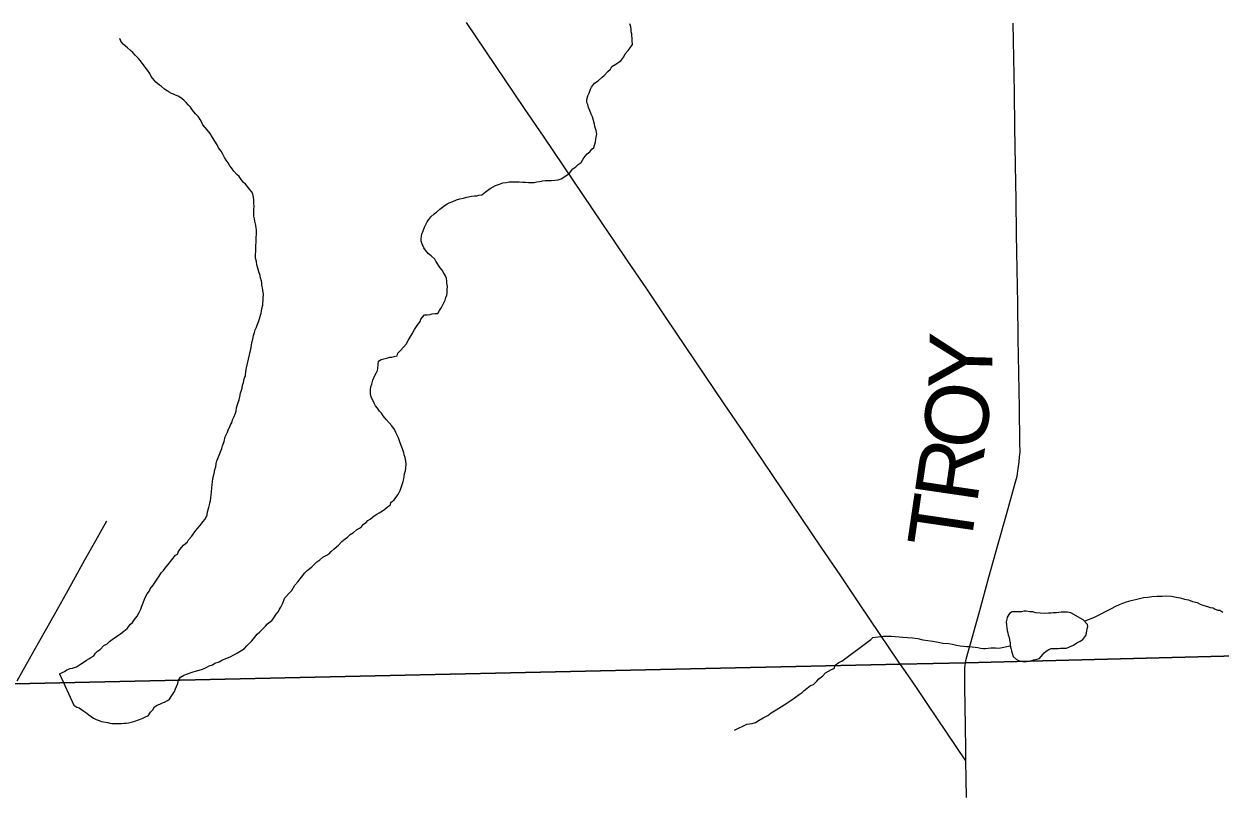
# Model space of a CAD drawing. Extents: x 103424 to 290657, y 38711 to 110967.
# Drawn here: x 214251.405 to 214251.941, y 40211.371 to 40211.714 of the extents above; entities that cross this region are included whole.
import ezdxf

# ---------------------------------------------------------------- set-up
doc = ezdxf.new("R2010")
doc.units = 0
for name, color, linetype in [('GM_X_Corporation', 7, 'Continuous'), ('GM_X_County_Road', 7, 'Continuous'), ('GM_X_County_Road_Text', 7, 'Continuous'), ('GM_X_Minor_Lake', 7, 'Continuous'), ('GM_X_Minor_River', 7, 'Continuous'), ('GM_X_Township_Road', 7, 'Continuous')]:
    doc.layers.add(name, color=color, linetype=linetype)

msp = doc.modelspace()

# ---------------------------------------------------------------- linework, layer by layer
at = {"layer": 'GM_X_Corporation'}
for points in [[(214250.60357, 40213.81454), (214251.4935, 40213.84402), (214251.49479, 40213.84407), (214251.89403, 40213.85729), (214251.9103, 40213.85774), (214252.15851, 40213.8645), (214252.94541, 40213.88639), (214252.95222, 40213.57472), (214252.96155, 40213.13364), (214252.96567, 40212.91067), (214252.97335, 40212.61181), (214252.99959, 40211.54278), (214253.0008, 40211.46375), (214253.00114, 40211.45371), (214252.97354, 40211.45307), (214252.53682, 40211.44633), (214252.33111, 40211.44048), (214251.82719, 40211.42752), (214251.79815, 40211.42687), (214251.40069, 40211.41803)], [(214250.66191, 40210.37376), (214250.6509, 40211.22864), (214250.6509, 40211.22913), (214250.64868, 40211.4013), (214250.88437, 40211.40655), (214251.40069, 40211.41803), (214251.79815, 40211.42687), (214251.82719, 40211.42752), (214252.33111, 40211.44048), (214252.53682, 40211.44633), (214252.97354, 40211.45307), (214253.00114, 40211.45371), (214253.0063, 40211.1954), (214253.00663, 40211.17271), (214253.00742, 40211.14968), (214253.00775, 40211.13202), (214253.00895, 40211.08875), (214253.00976, 40211.04853), (214253.00988, 40211.04357), (214253.02982, 40210.15917)]]:
    msp.add_lwpolyline(points, dxfattribs=at)
at = {"layer": 'GM_X_County_Road'}
for points in [[(214251.79725, 40211.42783), (214251.78855, 40211.4407), (214251.77985, 40211.45357), (214251.77114, 40211.46644), (214251.76244, 40211.47931), (214251.75374, 40211.49217), (214251.74504, 40211.50504), (214251.73633, 40211.51791), (214251.72763, 40211.53078), (214251.71893, 40211.54365), (214251.71023, 40211.55652), (214251.70153, 40211.56939), (214251.69282, 40211.58225), (214251.68412, 40211.59512), (214251.67542, 40211.60799), (214251.6698, 40211.61629), (214251.66419, 40211.62459), (214251.65549, 40211.63745), (214251.64678, 40211.65031), (214251.63807, 40211.66317), (214251.62936, 40211.67604), (214251.62065, 40211.6889), (214251.61194, 40211.70176), (214251.60323, 40211.71462)], [(214251.82735, 40211.42848), (214251.82817, 40211.43185), (214251.82876, 40211.43394), (214251.82933, 40211.43602), (214251.8335, 40211.45099), (214251.83766, 40211.46596), (214251.84183, 40211.48092), (214251.84547, 40211.49397), (214251.8491, 40211.50702), (214251.84967, 40211.50912), (214251.85027, 40211.51122), (214251.85055, 40211.51338), (214251.85091, 40211.51552), (214251.85117, 40211.51767), (214251.85138, 40211.51983), (214251.85165, 40211.522), (214251.85158, 40211.52634), (214251.85133, 40211.54187), (214251.85108, 40211.55741), (214251.85083, 40211.57294), (214251.85058, 40211.58847), (214251.85033, 40211.604), (214251.85008, 40211.61953), (214251.84983, 40211.63506), (214251.84958, 40211.65059), (214251.84944, 40211.65911), (214251.84931, 40211.66762), (214251.84905, 40211.68315), (214251.8488, 40211.69868), (214251.84855, 40211.71421)], [(214251.82736, 40211.3836), (214251.81865, 40211.39646), (214251.80994, 40211.40932), (214251.8051, 40211.41648), (214251.80026, 40211.42363), (214251.79725, 40211.42783)], [(214251.82728, 40211.38861), (214251.82711, 40211.39913), (214251.82697, 40211.40794), (214251.82683, 40211.41675), (214251.82677, 40211.42108), (214251.82687, 40211.42529), (214251.82735, 40211.42848)], [(214251.82762, 40211.36719), (214251.82749, 40211.37539), (214251.82736, 40211.3836), (214251.82728, 40211.38861)]]:
    msp.add_lwpolyline(points, dxfattribs=at)
at = {"layer": 'GM_X_Minor_Lake'}
for points in [[(214251.87997, 40211.44677), (214251.87442, 40211.44988), (214251.8729, 40211.45024), (214251.87119, 40211.45021), (214251.87005, 40211.45018), (214251.86797, 40211.44996), (214251.86645, 40211.44993), (214251.8655, 40211.44972), (214251.86436, 40211.4497), (214251.86246, 40211.44967), (214251.86056, 40211.44983), (214251.85866, 40211.44998), (214251.85732, 40211.45034), (214251.856, 40211.45031), (214251.85428, 40211.45066), (214251.85333, 40211.45065), (214251.8522, 40211.45044), (214251.85068, 40211.45041), (214251.84935, 40211.45038), (214251.84802, 40211.45036), (214251.84689, 40211.44958), (214251.84578, 40211.44804), (214251.84561, 40211.44709), (214251.84544, 40211.44594), (214251.84546, 40211.44461), (214251.84568, 40211.44309), (214251.84589, 40211.44196), (214251.8461, 40211.44101), (214251.8463, 40211.44006), (214251.8467, 40211.43893), (214251.84692, 40211.43779), (214251.84713, 40211.43647), (214251.84715, 40211.43552), (214251.84735, 40211.43457), (214251.84756, 40211.43362)], [(214251.87997, 40211.44677), (214251.87442, 40211.44988), (214251.8729, 40211.45024), (214251.87119, 40211.45021), (214251.87005, 40211.45018), (214251.86797, 40211.44996), (214251.86645, 40211.44993), (214251.8655, 40211.44972), (214251.86436, 40211.4497), (214251.86246, 40211.44967), (214251.86056, 40211.44983), (214251.85866, 40211.44998), (214251.85732, 40211.45034), (214251.856, 40211.45031), (214251.85428, 40211.45066), (214251.85333, 40211.45065), (214251.8522, 40211.45044), (214251.85068, 40211.45041), (214251.84935, 40211.45038), (214251.84802, 40211.45036), (214251.84689, 40211.44958), (214251.84578, 40211.44804), (214251.84561, 40211.44709), (214251.84544, 40211.44594), (214251.84546, 40211.44461), (214251.84568, 40211.44309), (214251.84589, 40211.44196), (214251.8461, 40211.44101), (214251.8463, 40211.44006), (214251.8467, 40211.43893), (214251.84692, 40211.43779), (214251.84713, 40211.43647), (214251.84715, 40211.43552), (214251.84735, 40211.43457), (214251.84756, 40211.43362), (214251.84777, 40211.43267), (214251.84817, 40211.43135), (214251.84857, 40211.43041), (214251.84992, 40211.4291), (214251.85088, 40211.42855), (214251.85202, 40211.42819), (214251.85355, 40211.42803), (214251.85449, 40211.42804), (214251.85544, 40211.42825), (214251.85658, 40211.42846), (214251.85771, 40211.42886), (214251.85922, 40211.42908), (214251.86036, 40211.42948), (214251.86166, 40211.43102), (214251.8624, 40211.43199), (214251.86334, 40211.43276), (214251.86446, 40211.43354), (214251.86559, 40211.43394), (214251.8673, 40211.43398), (214251.86863, 40211.434), (214251.86977, 40211.43402), (214251.87148, 40211.43405), (214251.87243, 40211.43407), (214251.87375, 40211.43466), (214251.87563, 40211.43546), (214251.87713, 40211.43643), (214251.87864, 40211.43722), (214251.87976, 40211.438), (214251.88106, 40211.43973), (214251.88142, 40211.44088), (214251.88159, 40211.44184), (214251.88177, 40211.44279), (214251.88194, 40211.44374), (214251.88192, 40211.44469), (214251.87997, 40211.44677)], [(214251.84756, 40211.43362), (214251.84777, 40211.43267), (214251.84817, 40211.43135), (214251.84857, 40211.43041), (214251.84992, 40211.4291), (214251.85088, 40211.42855), (214251.85202, 40211.42819), (214251.85355, 40211.42803), (214251.85449, 40211.42804), (214251.85544, 40211.42825), (214251.85658, 40211.42846), (214251.85771, 40211.42886), (214251.85922, 40211.42908), (214251.86036, 40211.42948), (214251.86166, 40211.43102), (214251.8624, 40211.43199), (214251.86334, 40211.43276), (214251.86446, 40211.43354), (214251.86559, 40211.43394), (214251.8673, 40211.43398), (214251.86863, 40211.434), (214251.86977, 40211.43402), (214251.87148, 40211.43405), (214251.87243, 40211.43407), (214251.87375, 40211.43466), (214251.87563, 40211.43546), (214251.87713, 40211.43643), (214251.87864, 40211.43722), (214251.87976, 40211.438), (214251.88106, 40211.43973), (214251.88142, 40211.44088), (214251.88159, 40211.44184), (214251.88177, 40211.44279), (214251.88194, 40211.44374), (214251.88192, 40211.44469), (214251.87997, 40211.44677)]]:
    msp.add_lwpolyline(points, dxfattribs=at)
at = {"layer": 'GM_X_Minor_River'}
for points in [[(214251.66856, 40211.69487), (214251.67025, 40211.69585), (214251.67138, 40211.69663), (214251.6725, 40211.69741), (214251.6738, 40211.69915), (214251.67454, 40211.70049), (214251.67584, 40211.70204), (214251.67677, 40211.70319), (214251.67769, 40211.70473), (214251.67766, 40211.70644), (214251.67764, 40211.70758), (214251.67743, 40211.70853), (214251.67741, 40211.70948), (214251.67721, 40211.71043), (214251.67719, 40211.71157), (214251.67698, 40211.7127), (214251.67657, 40211.71403)], [(214251.46552, 40211.68648), (214251.46398, 40211.68778), (214251.4632, 40211.68872), (214251.46184, 40211.69041), (214251.46125, 40211.69173), (214251.46027, 40211.69323), (214251.45911, 40211.69454), (214251.45794, 40211.69623), (214251.45697, 40211.69755), (214251.45619, 40211.69848), (214251.45464, 40211.69998), (214251.45367, 40211.7011), (214251.45252, 40211.70203), (214251.45117, 40211.70315), (214251.44924, 40211.70482), (214251.44827, 40211.70614), (214251.44787, 40211.70708), (214251.44768, 40211.70727)], [(214251.5943, 40211.59981), (214251.5939, 40211.60095), (214251.59292, 40211.60245), (214251.59233, 40211.60358), (214251.59156, 40211.60452), (214251.58961, 40211.60752), (214251.58902, 40211.60846), (214251.58747, 40211.60996), (214251.58632, 40211.61089), (214251.58496, 40211.61257), (214251.58418, 40211.61351), (214251.58319, 40211.61558), (214251.58298, 40211.61672), (214251.58297, 40211.61767), (214251.58314, 40211.61862), (214251.58331, 40211.61977), (214251.58367, 40211.62073), (214251.58439, 40211.62283), (214251.58513, 40211.62398), (214251.58568, 40211.62514), (214251.58642, 40211.62629), (214251.58735, 40211.62745), (214251.58885, 40211.6288), (214251.58978, 40211.62958), (214251.59128, 40211.63094), (214251.59315, 40211.6323), (214251.59465, 40211.63328), (214251.59559, 40211.63368), (214251.5971, 40211.63428), (214251.5988, 40211.63507), (214251.60031, 40211.63547), (214251.60201, 40211.63588), (214251.60352, 40211.63629), (214251.6056, 40211.63671), (214251.60693, 40211.63692), (214251.60788, 40211.63694), (214251.60883, 40211.63715), (214251.61015, 40211.63736), (214251.61165, 40211.63853), (214251.6139, 40211.64009), (214251.61634, 40211.64146), (214251.61804, 40211.64207), (214251.61955, 40211.64266), (214251.62107, 40211.64288), (214251.62239, 40211.64309), (214251.62391, 40211.64312), (214251.62505, 40211.64314), (214251.626, 40211.64316), (214251.62695, 40211.64317), (214251.62847, 40211.64301), (214251.6298, 40211.64304), (214251.63113, 40211.64287), (214251.63227, 40211.64289), (214251.6336, 40211.64291), (214251.63492, 40211.64313), (214251.63625, 40211.64334), (214251.63738, 40211.64355), (214251.63852, 40211.64376), (214251.63947, 40211.64378), (214251.64137, 40211.64381), (214251.64289, 40211.64384), (214251.6444, 40211.64406), (214251.64572, 40211.64446), (214251.64779, 40211.64583), (214251.64948, 40211.647), (214251.65096, 40211.64893), (214251.65227, 40211.6499), (214251.6534, 40211.65087), (214251.65471, 40211.65185), (214251.656, 40211.65396), (214251.65749, 40211.6557), (214251.65861, 40211.65667), (214251.65954, 40211.65783), (214251.66047, 40211.6586), (214251.66119, 40211.66109), (214251.66136, 40211.66223), (214251.66153, 40211.66319), (214251.6617, 40211.66452), (214251.66148, 40211.66623), (214251.66088, 40211.66793), (214251.66067, 40211.66906), (214251.66026, 40211.67058), (214251.65985, 40211.67228), (214251.65926, 40211.67341), (214251.65866, 40211.67511), (214251.65807, 40211.67643), (214251.65766, 40211.67776), (214251.65727, 40211.6787), (214251.65725, 40211.67965), (214251.65742, 40211.6806), (214251.65778, 40211.68175), (214251.65833, 40211.6829), (214251.65887, 40211.68462), (214251.65942, 40211.68558), (214251.66072, 40211.68732), (214251.66241, 40211.68849), (214251.66409, 40211.69004), (214251.66503, 40211.69082), (214251.6667, 40211.69256), (214251.66782, 40211.69372), (214251.66856, 40211.69487)], [(214251.50287, 40211.55198), (214251.50322, 40211.55312), (214251.50357, 40211.55484), (214251.50412, 40211.55637), (214251.50428, 40211.55809), (214251.50462, 40211.5598), (214251.50551, 40211.56362), (214251.50656, 40211.5682), (214251.50692, 40211.56973), (214251.50708, 40211.57106), (214251.50743, 40211.57259), (214251.50778, 40211.57431), (214251.50814, 40211.57565), (214251.5085, 40211.57679), (214251.50905, 40211.57794), (214251.50941, 40211.5789), (214251.50995, 40211.58043), (214251.5105, 40211.58177), (214251.51085, 40211.5833), (214251.51121, 40211.58426), (214251.51139, 40211.58521), (214251.51156, 40211.58635), (214251.51191, 40211.58788), (214251.51189, 40211.58883), (214251.51206, 40211.58998), (214251.51204, 40211.59093), (214251.5122, 40211.59264), (214251.51198, 40211.59454), (214251.51177, 40211.59567), (214251.51156, 40211.59681), (214251.51154, 40211.59776), (214251.51133, 40211.59871), (214251.51093, 40211.60003), (214251.51072, 40211.60117), (214251.51012, 40211.60287), (214251.50971, 40211.60438), (214251.50931, 40211.6059), (214251.50909, 40211.60741), (214251.50868, 40211.60893), (214251.50879, 40211.61368), (214251.50877, 40211.61482), (214251.50894, 40211.61597), (214251.50891, 40211.61749), (214251.50889, 40211.61844), (214251.50907, 40211.61939), (214251.50904, 40211.62053), (214251.50903, 40211.62148), (214251.50901, 40211.62262), (214251.5086, 40211.62433), (214251.50839, 40211.62546), (214251.50818, 40211.6266), (214251.50797, 40211.62774), (214251.50794, 40211.62926), (214251.50791, 40211.63078), (214251.50808, 40211.6323), (214251.50786, 40211.63344), (214251.50784, 40211.63496), (214251.50781, 40211.63629), (214251.50741, 40211.6378), (214251.50682, 40211.63874), (214251.50585, 40211.64006), (214251.50507, 40211.64099), (214251.5041, 40211.64212), (214251.50314, 40211.64305), (214251.50217, 40211.64417), (214251.50138, 40211.64549), (214251.50023, 40211.64642), (214251.49887, 40211.64791), (214251.4979, 40211.64942), (214251.49712, 40211.65035), (214251.49634, 40211.65167), (214251.49556, 40211.6528), (214251.49477, 40211.65412), (214251.49399, 40211.65562), (214251.4932, 40211.65694), (214251.49204, 40211.65844), (214251.49144, 40211.65976), (214251.49046, 40211.66145), (214251.4893, 40211.66295), (214251.48831, 40211.66484), (214251.48695, 40211.66652), (214251.48502, 40211.66877), (214251.48462, 40211.66971), (214251.48384, 40211.67103), (214251.48305, 40211.67235), (214251.4817, 40211.67365), (214251.48034, 40211.67534), (214251.47956, 40211.67666), (214251.47859, 40211.67759), (214251.47762, 40211.67871), (214251.47646, 40211.67983), (214251.47512, 40211.68076), (214251.47396, 40211.6815), (214251.47281, 40211.68205), (214251.47186, 40211.68241), (214251.4709, 40211.68278), (214251.46994, 40211.68333), (214251.46898, 40211.68388), (214251.46783, 40211.68462), (214251.46648, 40211.68593), (214251.46552, 40211.68648)], [(214251.54985, 40211.48381), (214251.55116, 40211.48497), (214251.55266, 40211.48595), (214251.55397, 40211.48711), (214251.55528, 40211.4879), (214251.55622, 40211.48848), (214251.55715, 40211.48964), (214251.55828, 40211.49042), (214251.55902, 40211.49139), (214251.56015, 40211.49198), (214251.56183, 40211.49334), (214251.56315, 40211.49412), (214251.56409, 40211.49471), (214251.56559, 40211.49568), (214251.56672, 40211.49647), (214251.56784, 40211.49744), (214251.56915, 40211.49841), (214251.56932, 40211.49936), (214251.57082, 40211.50053), (214251.57249, 40211.50284), (214251.57304, 40211.5038), (214251.57359, 40211.50476), (214251.57395, 40211.5061), (214251.57449, 40211.50744), (214251.57485, 40211.50878), (214251.57521, 40211.50993), (214251.57538, 40211.51088), (214251.57554, 40211.5124), (214251.5759, 40211.51355), (214251.57607, 40211.51489), (214251.57623, 40211.5166), (214251.57602, 40211.51793), (214251.57579, 40211.51963), (214251.5754, 40211.52077), (214251.57519, 40211.52171), (214251.57459, 40211.52341), (214251.57399, 40211.52492), (214251.57339, 40211.52662), (214251.57279, 40211.52832), (214251.5724, 40211.52927), (214251.57161, 40211.53077), (214251.57101, 40211.53209), (214251.56985, 40211.53378), (214251.56868, 40211.5351), (214251.56733, 40211.53659), (214251.56597, 40211.53828), (214251.56519, 40211.53941), (214251.56422, 40211.54034), (214251.56344, 40211.54166), (214251.56247, 40211.54278), (214251.56188, 40211.54391), (214251.5605, 40211.54674), (214251.56028, 40211.54806), (214251.56025, 40211.54996), (214251.56042, 40211.5513), (214251.56078, 40211.55244), (214251.56132, 40211.55416), (214251.56167, 40211.55531), (214251.56223, 40211.55627), (214251.56278, 40211.55742), (214251.56333, 40211.55857), (214251.5635, 40211.55953), (214251.56366, 40211.56124), (214251.56382, 40211.56276), (214251.56495, 40211.56355), (214251.56627, 40211.56376), (214251.56797, 40211.56417), (214251.56892, 40211.56457), (214251.56986, 40211.56458), (214251.57081, 40211.56479), (214251.57213, 40211.56519), (214251.57249, 40211.56634), (214251.5738, 40211.5677), (214251.5751, 40211.56905), (214251.57622, 40211.5704), (214251.57714, 40211.57194), (214251.57806, 40211.57348), (214251.57898, 40211.57501), (214251.5799, 40211.57693), (214251.58082, 40211.57828), (214251.58249, 40211.58059), (214251.58285, 40211.58155), (214251.5836, 40211.58251), (214251.58453, 40211.58348), (214251.58567, 40211.5835), (214251.58699, 40211.58371), (214251.58794, 40211.58392), (214251.58926, 40211.58413), (214251.5904, 40211.58415), (214251.59114, 40211.5855), (214251.59206, 40211.58685), (214251.59317, 40211.58896), (214251.59372, 40211.59011), (214251.59407, 40211.59125), (214251.59443, 40211.5924), (214251.59461, 40211.59335), (214251.59458, 40211.59487), (214251.59474, 40211.59621), (214251.59453, 40211.59773), (214251.59451, 40211.59868), (214251.5943, 40211.59981)], [(214251.42068, 40211.42256), (214251.42294, 40211.42355), (214251.42406, 40211.42433), (214251.42557, 40211.42492), (214251.42652, 40211.42513), (214251.42841, 40211.42574), (214251.43009, 40211.42691), (214251.43178, 40211.42789), (214251.43291, 40211.42867), (214251.43385, 40211.42926), (214251.43479, 40211.42984), (214251.4361, 40211.43063), (214251.43684, 40211.43178), (214251.43778, 40211.43275), (214251.4389, 40211.43353), (214251.44058, 40211.43527), (214251.44208, 40211.43606), (214251.4432, 40211.43703), (214251.44433, 40211.438), (214251.44827, 40211.44073), (214251.44958, 40211.44171), (214251.45108, 40211.44287), (214251.45256, 40211.4448), (214251.4535, 40211.44558), (214251.45442, 40211.44692), (214251.45553, 40211.44847), (214251.45646, 40211.45), (214251.45719, 40211.45154), (214251.45755, 40211.4525), (214251.45791, 40211.45364), (214251.45864, 40211.45556), (214251.45937, 40211.45709), (214251.4601, 40211.45843), (214251.46103, 40211.45978), (214251.46139, 40211.46074), (214251.46269, 40211.46228), (214251.46362, 40211.46363), (214251.46454, 40211.46498), (214251.46547, 40211.46632), (214251.46639, 40211.46786), (214251.46732, 40211.46883), (214251.46862, 40211.47056), (214251.46955, 40211.47153), (214251.47271, 40211.47577), (214251.47365, 40211.47617), (214251.47401, 40211.47712), (214251.47475, 40211.47828), (214251.47642, 40211.48021), (214251.47811, 40211.48176), (214251.47866, 40211.48272), (214251.48015, 40211.48427), (214251.4807, 40211.48523), (214251.48144, 40211.48619), (214251.48256, 40211.48773), (214251.48367, 40211.48889), (214251.48516, 40211.49082), (214251.4859, 40211.49179), (214251.48645, 40211.49275), (214251.487, 40211.4939), (214251.48717, 40211.49523), (214251.48771, 40211.49714), (214251.48806, 40211.49829), (214251.48824, 40211.49924), (214251.48841, 40211.5002), (214251.48858, 40211.50153), (214251.48875, 40211.50267), (214251.48891, 40211.5042), (214251.48907, 40211.50591), (214251.48923, 40211.50744), (214251.4894, 40211.50858), (214251.48956, 40211.5101), (214251.48991, 40211.51182), (214251.49027, 40211.51316), (214251.49044, 40211.51411), (214251.4908, 40211.51545), (214251.49096, 40211.51678), (214251.49132, 40211.51812), (214251.49168, 40211.51908), (214251.49241, 40211.52061), (214251.49295, 40211.52214), (214251.4935, 40211.52367), (214251.49386, 40211.52482), (214251.49458, 40211.52673), (214251.49511, 40211.52884), (214251.49603, 40211.53094), (214251.49657, 40211.53228), (214251.49712, 40211.53324), (214251.49749, 40211.5342), (214251.49804, 40211.53516), (214251.4984, 40211.5365), (214251.49894, 40211.53765), (214251.49967, 40211.53937), (214251.50004, 40211.54033), (214251.5002, 40211.54185), (214251.50073, 40211.54376), (214251.50127, 40211.54548), (214251.50163, 40211.54682), (214251.50198, 40211.54835), (214251.50234, 40211.54969), (214251.5027, 40211.55064), (214251.50287, 40211.55198)], [(214251.42068, 40211.42256), (214251.42719, 40211.4086), (214251.42854, 40211.40768), (214251.42949, 40211.40731), (214251.43161, 40211.40583), (214251.43296, 40211.40491), (214251.43392, 40211.40416), (214251.43488, 40211.40342), (214251.43603, 40211.40268), (214251.43718, 40211.40213), (214251.43852, 40211.40158), (214251.43948, 40211.40122), (214251.44043, 40211.40105), (214251.44234, 40211.4007), (214251.44329, 40211.40053), (214251.44424, 40211.40035), (214251.44576, 40211.40038), (214251.44861, 40211.40024), (214251.44956, 40211.40045), (214251.4507, 40211.40047), (214251.45164, 40211.40068), (214251.45353, 40211.40109), (214251.45448, 40211.4013), (214251.45618, 40211.4019), (214251.45788, 40211.4025), (214251.45957, 40211.40348), (214251.46051, 40211.40369), (214251.46162, 40211.40542), (214251.46255, 40211.40639), (214251.46329, 40211.40773), (214251.4646, 40211.40851), (214251.46574, 40211.40891), (214251.46686, 40211.40951), (214251.46781, 40211.4099), (214251.46912, 40211.41069), (214251.47006, 40211.41127), (214251.47117, 40211.41281), (214251.47173, 40211.41377), (214251.47228, 40211.41473), (214251.47283, 40211.41589), (214251.47319, 40211.41684), (214251.47374, 40211.41818), (214251.47409, 40211.41971), (214251.47501, 40211.42106), (214251.47652, 40211.42203), (214251.47821, 40211.42264), (214251.47972, 40211.42323), (214251.48067, 40211.42344), (214251.4818, 40211.42384), (214251.48331, 40211.42425), (214251.48482, 40211.42466), (214251.48596, 40211.42506), (214251.48709, 40211.42565), (214251.48821, 40211.42624), (214251.48935, 40211.42664), (214251.49047, 40211.42742), (214251.49236, 40211.42802), (214251.49386, 40211.42881), (214251.49575, 40211.4296), (214251.49763, 40211.4304), (214251.50065, 40211.43197), (214251.50365, 40211.43393), (214251.50477, 40211.43509), (214251.50589, 40211.43625), (214251.507, 40211.43741), (214251.50831, 40211.43896), (214251.50942, 40211.44031), (214251.51054, 40211.44147), (214251.51147, 40211.44224), (214251.51315, 40211.44398), (214251.51408, 40211.44495), (214251.51521, 40211.44592), (214251.51614, 40211.4467), (214251.51688, 40211.44766), (214251.51799, 40211.44939), (214251.51892, 40211.45055), (214251.51947, 40211.45151), (214251.52003, 40211.45247), (214251.52076, 40211.45401), (214251.52185, 40211.45669), (214251.5239, 40211.45882), (214251.52502, 40211.45998), (214251.52631, 40211.46228), (214251.52761, 40211.46383), (214251.52928, 40211.46595), (214251.53077, 40211.46787), (214251.53189, 40211.46885), (214251.53301, 40211.46982), (214251.53395, 40211.47059), (214251.53506, 40211.47175), (214251.53619, 40211.47272), (214251.5375, 40211.4737), (214251.53881, 40211.47486), (214251.54031, 40211.47565), (214251.54163, 40211.47643), (214251.54256, 40211.4774), (214251.54387, 40211.47857), (214251.54593, 40211.48031), (214251.54742, 40211.48186), (214251.54891, 40211.48303), (214251.54985, 40211.48381)], [(214251.88048, 40211.44623), (214251.88528, 40211.44818), (214251.88773, 40211.44936), (214251.89017, 40211.45073), (214251.89262, 40211.45192), (214251.8945, 40211.4529), (214251.89619, 40211.45369), (214251.8977, 40211.45429), (214251.8994, 40211.45489), (214251.90148, 40211.4555), (214251.90394, 40211.45611), (214251.90696, 40211.45674), (214251.90886, 40211.45696), (214251.91075, 40211.45719), (214251.91303, 40211.45742), (214251.91531, 40211.45746), (214251.91739, 40211.4575), (214251.91949, 40211.45734), (214251.92158, 40211.457), (214251.92349, 40211.45666), (214251.9254, 40211.45612), (214251.92711, 40211.45577), (214251.92902, 40211.45504), (214251.93112, 40211.45451), (214251.93246, 40211.45377), (214251.93399, 40211.45323), (214251.93571, 40211.45269), (214251.93686, 40211.45233), (214251.93819, 40211.45217), (214251.93915, 40211.45161), (214251.9403, 40211.45106), (214251.94125, 40211.45108), (214251.94259, 40211.45015)], [(214251.72357, 40211.39731), (214251.7291, 40211.39994), (214251.73137, 40211.40036), (214251.73288, 40211.40077), (214251.73457, 40211.40175), (214251.73645, 40211.40292), (214251.73852, 40211.40391), (214251.74002, 40211.40508), (214251.74227, 40211.40645), (214251.74697, 40211.40939), (214251.74809, 40211.41017), (214251.74922, 40211.41095), (214251.75091, 40211.41212), (214251.75259, 40211.41329), (214251.75391, 40211.41426), (214251.75484, 40211.41504), (214251.75615, 40211.41621), (214251.75765, 40211.41737), (214251.75897, 40211.41778), (214251.76046, 40211.41932), (214251.76139, 40211.42029), (214251.76308, 40211.42165), (214251.76438, 40211.42301), (214251.76701, 40211.42457), (214251.76815, 40211.42498), (214251.76869, 40211.42651), (214251.77038, 40211.42768), (214251.77151, 40211.42827), (214251.77169, 40211.42827), (214251.78462, 40211.43801)], [(214251.78462, 40211.43801), (214251.78556, 40211.43879), (214251.78802, 40211.43921), (214251.7903, 40211.43944), (214251.79181, 40211.43947), (214251.7939, 40211.43951), (214251.79561, 40211.43935), (214251.79733, 40211.43919), (214251.79904, 40211.43903), (214251.80113, 40211.43887), (214251.80341, 40211.43873), (214251.8057, 40211.43839), (214251.80798, 40211.43786), (214251.81027, 40211.43752), (214251.81255, 40211.43718), (214251.81484, 40211.43684), (214251.81694, 40211.43631), (214251.8196, 40211.43616), (214251.82131, 40211.43581), (214251.82303, 40211.43546), (214251.82474, 40211.43511), (214251.82627, 40211.43495), (214251.8276, 40211.43479), (214251.82893, 40211.43481), (214251.83273, 40211.43431), (214251.83388, 40211.43414), (214251.83521, 40211.43397), (214251.83616, 40211.43399), (214251.8373, 40211.43401), (214251.83843, 40211.43422), (214251.83938, 40211.43424), (214251.84052, 40211.43426), (214251.84204, 40211.43409), (214251.84722, 40211.43517)]]:
    msp.add_lwpolyline(points, dxfattribs=at)
at = {"layer": 'GM_X_Township_Road'}
msp.add_lwpolyline([(214251.4018, 40211.41942), (214251.40939, 40211.43298), (214251.41697, 40211.44653), (214251.42456, 40211.46009), (214251.43215, 40211.47364), (214251.43706, 40211.4824), (214251.44196, 40211.49116)], dxfattribs=at)

# ---------------------------------------------------------------- texts
at = {"layer": 'GM_X_County_Road_Text'}
for s, rotation, p in [('Y', 88.388, (214251.83884, 40211.5499)), ('O', 83.3066, (214251.83573, 40211.52233)), ('R', 81.6472, (214251.83222, 40211.49835)), ('T', 81.6432, (214251.82913, 40211.47732))]:
    msp.add_text(s, height=0.02841, rotation=rotation, dxfattribs=at).set_placement(p)

doc.saveas('drawing.dxf')
